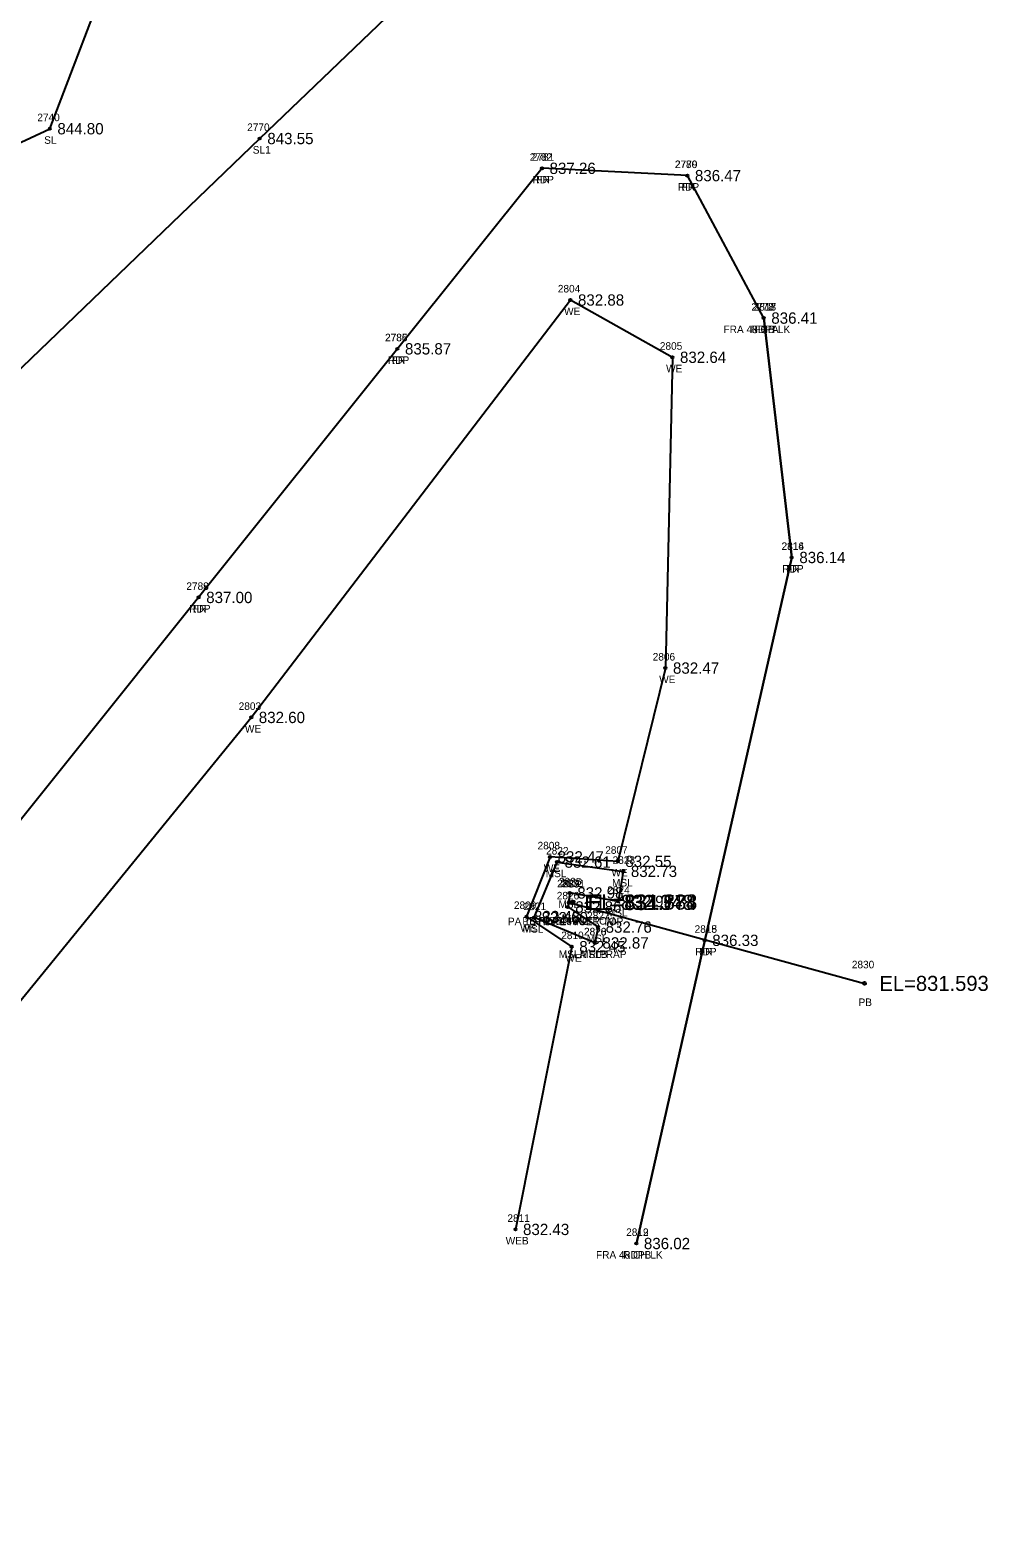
# Model space of a CAD drawing. Extents: x 1622501 to 1626664, y 1117816 to 1121579.
# Drawn here: x 1624205.1 to 1624332.2, y 1119230.1 to 1119430.1 of the extents above; entities that cross this region are included whole.
import ezdxf

# ---------------------------------------------------------------- set-up
doc = ezdxf.new("R2010")
doc.units = 0
for name, color, linetype in [('RD_EX_DR_ErosCtrl', 7, 'Continuous'), ('RD_EX_DR_ErosCtrl_txCode', 7, 'Continuous'), ('RD_EX_DR_Pipe', 7, 'Continuous'), ('RD_EX_DR_Pipe_txCode', 7, 'Continuous'), ('RD_EX_Fence_Other', 7, 'Continuous'), ('RD_EX_Fence_Other_txCode', 7, 'Continuous'), ('RD_EX_H2O', 7, 'Continuous'), ('RD_EX_H2O_txCode', 7, 'Continuous'), ('RD_EX_Misc', 7, 'Continuous'), ('RD_EX_Misc_txCode', 7, 'Continuous'), ('RD_EX_TX_DR_ErosCtrl_ELEV', 7, 'Continuous'), ('RD_EX_TX_Fence_Other_ELEV', 7, 'Continuous'), ('RD_EX_TX_H2O_ELEV', 7, 'Continuous'), ('RD_EX_TX_Misc_ELEV', 7, 'Continuous'), ('RD_EX_TX_VEG_ELEV', 7, 'Continuous'), ('RD_EX_VEG', 7, 'Continuous'), ('RD_EX_VEG_txCode', 7, 'Continuous'), ('RD_SMD_Locator', 7, 'Continuous'), ('RD_TX_Pipe_ElevEX', 7, 'Continuous')]:
    doc.layers.add(name, color=color, linetype=linetype)

msp = doc.modelspace()

# ---------------------------------------------------------------- linework, layer by layer
at = {"layer": 'RD_EX_DR_ErosCtrl'}
for points in [[(1624302.44, 1119391.88), (1624292.3, 1119410.78), (1624273.01, 1119411.75), (1624253.82, 1119387.8), (1624227.44, 1119354.82), (1624195.1, 1119314.42), (1624163.55, 1119274.91), (1624154.7, 1119238.41)], [(1624302.44, 1119391.88), (1624306.16, 1119360.12), (1624294.6, 1119309.33), (1624285.53, 1119269.11)]]:
    msp.add_lwpolyline(points, dxfattribs=at)
at = {"layer": 'RD_EX_DR_Pipe'}
for p, q in [((1624276.64, 1119314.37), (1624315.8, 1119303.62)), ((1624277.08, 1119314.34), (1624277.12, 1119314.42))]:
    msp.add_line(p, q, dxfattribs=at)
at = {"layer": 'RD_EX_Fence_Other'}
for points in [[(1624302.44, 1119391.88), (1624292.3, 1119410.78), (1624273.01, 1119411.75), (1624253.82, 1119387.8), (1624227.44, 1119354.82), (1624195.1, 1119314.42), (1624163.55, 1119274.91), (1624154.7, 1119238.41)], [(1624285.53, 1119269.11), (1624294.6, 1119309.33), (1624306.16, 1119360.12), (1624302.44, 1119391.88)]]:
    msp.add_lwpolyline(points, dxfattribs=at)
at = {"layer": 'RD_EX_H2O'}
msp.add_lwpolyline([(1624167.55, 1119233.49), (1624193.15, 1119288.32), (1624234.42, 1119338.9), (1624276.78, 1119394.28), (1624290.32, 1119386.68), (1624289.39, 1119345.45), (1624283.07, 1119319.81), (1624274.08, 1119320.4), (1624270.95, 1119312.49), (1624276.95, 1119308.49), (1624269.49, 1119270.98)], dxfattribs=at)
at = {"layer": 'RD_EX_Misc'}
msp.add_lwpolyline([(1624280.03, 1119308.99), (1624271.96, 1119312.34), (1624275, 1119319.71), (1624283.8, 1119318.48), (1624283.12, 1119314.5), (1624276.69, 1119315.62), (1624276.42, 1119313.76), (1624280.45, 1119311.09), (1624280.03, 1119308.99)], dxfattribs=at)
at = {"layer": 'RD_EX_VEG'}
for points in [[(1624026.74, 1119127.6), (1624016.42, 1119121.86), (1624013.36, 1119153.03), (1624014.4, 1119182.96), (1624013.69, 1119216.22), (1624005.74, 1119191.57), (1623996.54, 1119192.11), (1623996.35, 1119206.19), (1624010.65, 1119240.85), (1624055.63, 1119286.89), (1624077.57, 1119292.13), (1624083.4, 1119310.78), (1624095.17, 1119323.87), (1624120.25, 1119346.89), (1624143.22, 1119353.08), (1624148.24, 1119373.63), (1624165.13, 1119388.82), (1624182.18, 1119405.12), (1624207.69, 1119417), (1624216.41, 1119439.86), (1624235.4, 1119458.11), (1624268.33, 1119479.61)], [(1624026.74, 1119127.6), (1624028.07, 1119185.57), (1624034.89, 1119207.07), (1624044.23, 1119230.94), (1624073.37, 1119263.11), (1624105.65, 1119294.98), (1624139.38, 1119323.22), (1624173.51, 1119355.27), (1624197.02, 1119378.67), (1624235.55, 1119415.7), (1624281.67, 1119459.87), (1624289.48, 1119467.25), (1624268.33, 1119479.61)]]:
    msp.add_lwpolyline(points, dxfattribs=at)
at = {"layer": 'RD_SMD_Locator'}
for centre, radius in [((1624207.69, 1119417), 0.15), ((1624235.55, 1119415.7), 0.15), ((1624273.01, 1119411.75), 0.15), ((1624273.01, 1119411.75), 0.15), ((1624292.3, 1119410.78), 0.15), ((1624292.3, 1119410.78), 0.15), ((1624276.78, 1119394.28), 0.15), ((1624302.44, 1119391.88), 0.15), ((1624302.44, 1119391.88), 0.15), ((1624302.44, 1119391.88), 0.15), ((1624302.44, 1119391.88), 0.15), ((1624253.82, 1119387.8), 0.15), ((1624253.82, 1119387.8), 0.15), ((1624290.32, 1119386.68), 0.15), ((1624306.16, 1119360.12), 0.15), ((1624306.16, 1119360.12), 0.15), ((1624227.44, 1119354.82), 0.15), ((1624227.44, 1119354.82), 0.15), ((1624289.39, 1119345.45), 0.15), ((1624234.42, 1119338.9), 0.15), ((1624274.08, 1119320.4), 0.15), ((1624275, 1119319.71), 0.15), ((1624283.07, 1119319.81), 0.15), ((1624283.8, 1119318.48), 0.15), ((1624276.69, 1119315.62), 0.15), ((1624276.42, 1119313.76), 0.15), ((1624276.64, 1119314.37), 0.2), ((1624277.08, 1119314.34), 0.2), ((1624277.12, 1119314.42), 0.2), ((1624283.12, 1119314.5), 0.15), ((1624270.95, 1119312.49), 0.15), ((1624271.96, 1119312.34), 0.15), ((1624280.45, 1119311.09), 0.15), ((1624280.03, 1119308.99), 0.15), ((1624280.03, 1119308.99), 0.15), ((1624294.6, 1119309.33), 0.15), ((1624294.6, 1119309.33), 0.15), ((1624276.95, 1119308.49), 0.15), ((1624315.8, 1119303.62), 0.2), ((1624269.49, 1119270.98), 0.15), ((1624285.53, 1119269.11), 0.15), ((1624285.53, 1119269.11), 0.15)]:
    msp.add_circle(centre, radius, dxfattribs=at)

# ---------------------------------------------------------------- texts
at = {"layer": 'RD_EX_DR_ErosCtrl_txCode'}
for s, p in [('2781', (1624271.66, 1119412.75)), ('2779', (1624290.67, 1119411.78)), ('RDP', (1624271.76, 1119409.75)), ('RDP', (1624291.04, 1119408.78)), ('2778', (1624300.81, 1119392.88)), ('2813', (1624301.1, 1119392.88)), ('RDPA', (1624300.7, 1119389.88)), ('RDPA', (1624300.7, 1119389.88)), ('2785', (1624252.19, 1119388.8)), ('RDP', (1624252.57, 1119385.8)), ('2814', (1624304.81, 1119361.12)), ('RDP', (1624304.9, 1119358.12)), ('2788', (1624225.81, 1119355.82)), ('RDP', (1624226.19, 1119352.82)), ('2818', (1624293.26, 1119310.33)), ('RDP', (1624293.35, 1119307.33)), ('2819', (1624284.18, 1119270.11)), ('RDPB', (1624283.8, 1119267.11))]:
    msp.add_text(s, height=1, dxfattribs=at).set_placement(p)
at = {"layer": 'RD_EX_DR_Pipe_txCode'}
for s, p in [('2829', (1624275.01, 1119316.37)), ('2832', (1624275.49, 1119316.42)), ('2831', (1624275.73, 1119316.34)), ('PA 15 HDPE RISER TOP', (1624268.49, 1119311.34)), ('PB RISER BOTTOM', (1624270.4, 1119311.42)), ('PA 15 RC', (1624273.34, 1119311.37)), ('2830', (1624314.13, 1119305.62)), ('PB', (1624315.02, 1119300.62))]:
    msp.add_text(s, height=1, dxfattribs=at).set_placement(p)
at = {"layer": 'RD_EX_Fence_Other_txCode'}
for s, p in [('2782', (1624271.38, 1119412.75)), ('2780', (1624290.63, 1119411.78)), ('FR', (1624272.25, 1119409.75)), ('FR', (1624291.54, 1119408.78)), ('2777', (1624300.81, 1119392.88)), ('2817', (1624301.1, 1119392.88)), ('FRA 48 CH LK', (1624297.1, 1119389.88)), ('FRB', (1624301.22, 1119389.88)), ('2786', (1624252.17, 1119388.8)), ('FR', (1624253.07, 1119385.8)), ('2816', (1624304.79, 1119361.12)), ('FR', (1624305.4, 1119358.12)), ('2789', (1624225.81, 1119355.82)), ('FR', (1624226.68, 1119352.82)), ('2815', (1624293.26, 1119310.33)), ('FR', (1624293.85, 1119307.33)), ('2812', (1624284.18, 1119270.11)), ('FRA 48 CH LK', (1624280.18, 1119267.11))]:
    msp.add_text(s, height=1, dxfattribs=at).set_placement(p)
at = {"layer": 'RD_EX_H2O_txCode'}
for s, p in [('2804', (1624275.11, 1119395.28)), ('WE', (1624275.94, 1119392.28)), ('2805', (1624288.65, 1119387.68)), ('WE', (1624289.48, 1119384.68)), ('2806', (1624287.7, 1119346.45)), ('WE', (1624288.56, 1119343.45)), ('2803', (1624232.75, 1119339.9)), ('WE', (1624233.58, 1119336.9)), ('2808', (1624272.42, 1119321.4)), ('2807', (1624281.4, 1119320.81)), ('WE', (1624273.25, 1119318.4)), ('WE', (1624282.23, 1119317.81)), ('2809', (1624269.28, 1119313.49)), ('WE', (1624270.11, 1119310.49)), ('2810', (1624275.56, 1119309.49)), ('WE', (1624276.11, 1119306.49)), ('2811', (1624268.42, 1119271.98)), ('WEB', (1624268.19, 1119268.98))]:
    msp.add_text(s, height=1, dxfattribs=at).set_placement(p)
at = {"layer": 'RD_EX_Misc_txCode'}
for s, p in [('2822', (1624273.55, 1119320.71)), ('2823', (1624282.38, 1119319.48)), ('MSL', (1624273.5, 1119317.71)), ('2825', (1624275.26, 1119316.62)), ('MSL', (1624282.3, 1119316.48)), ('2826', (1624274.97, 1119314.76)), ('2824', (1624281.67, 1119315.5)), ('2821', (1624270.57, 1119313.34)), ('MSL', (1624275.19, 1119313.62)), ('2827', (1624279, 1119312.09)), ('MSL', (1624281.62, 1119312.5)), ('MSL', (1624270.45, 1119310.34)), ('MSL', (1624274.92, 1119311.76)), ('2820', (1624278.57, 1119309.99)), ('2828', (1624278.59, 1119309.99)), ('MSL', (1624278.95, 1119309.09)), ('MSLA RIPRAP', (1624275.23, 1119306.99)), ('MSLB', (1624278.05, 1119306.99))]:
    msp.add_text(s, height=1, dxfattribs=at).set_placement(p)
at = {"layer": 'RD_EX_TX_DR_ErosCtrl_ELEV'}
for s, p in [('837.26', (1624274.01, 1119411)), ('836.47', (1624293.3, 1119410.03)), ('836.41', (1624303.44, 1119391.13)), ('836.41', (1624303.44, 1119391.13)), ('835.87', (1624254.82, 1119387.05)), ('836.14', (1624307.16, 1119359.37)), ('837.00', (1624228.44, 1119354.07)), ('836.33', (1624295.6, 1119308.58)), ('836.02', (1624286.53, 1119268.36))]:
    msp.add_text(s, height=1.5, dxfattribs=at).set_placement(p)
at = {"layer": 'RD_EX_TX_Fence_Other_ELEV'}
for s, p in [('837.26', (1624274.01, 1119411)), ('836.47', (1624293.3, 1119410.03)), ('836.41', (1624303.44, 1119391.13)), ('836.41', (1624303.44, 1119391.13)), ('835.87', (1624254.82, 1119387.05)), ('836.14', (1624307.16, 1119359.37)), ('837.00', (1624228.44, 1119354.07)), ('836.33', (1624295.6, 1119308.58)), ('836.02', (1624286.53, 1119268.36))]:
    msp.add_text(s, height=1.5, dxfattribs=at).set_placement(p)
at = {"layer": 'RD_EX_TX_H2O_ELEV'}
for s, p in [('832.88', (1624277.78, 1119393.53)), ('832.64', (1624291.32, 1119385.93)), ('832.47', (1624290.39, 1119344.7)), ('832.60', (1624235.42, 1119338.15)), ('832.47', (1624275.08, 1119319.65)), ('832.55', (1624284.07, 1119319.06)), ('832.48', (1624271.95, 1119311.74)), ('832.45', (1624277.95, 1119307.74)), ('832.43', (1624270.49, 1119270.23))]:
    msp.add_text(s, height=1.5, dxfattribs=at).set_placement(p)
at = {"layer": 'RD_EX_TX_Misc_ELEV'}
for s, p in [('832.61', (1624276, 1119318.96)), ('832.73', (1624284.8, 1119317.73)), ('832.98', (1624277.69, 1119314.87)), ('832.99', (1624284.12, 1119313.75)), ('832.60', (1624272.96, 1119311.59)), ('832.86', (1624277.42, 1119313.01)), ('832.76', (1624281.45, 1119310.34)), ('832.87', (1624281.03, 1119308.24)), ('832.87', (1624281.03, 1119308.24))]:
    msp.add_text(s, height=1.5, dxfattribs=at).set_placement(p)
at = {"layer": 'RD_EX_TX_VEG_ELEV'}
for s, p in [('844.80', (1624208.69, 1119416.25)), ('843.55', (1624236.55, 1119414.95))]:
    msp.add_text(s, height=1.5, dxfattribs=at).set_placement(p)
at = {"layer": 'RD_EX_VEG_txCode'}
for s, p in [('2740', (1624206.03, 1119418)), ('2770', (1624233.88, 1119416.7)), ('SL', (1624206.94, 1119415)), ('SL1', (1624234.62, 1119413.7))]:
    msp.add_text(s, height=1, dxfattribs=at).set_placement(p)
at = {"layer": 'RD_TX_Pipe_ElevEX'}
for s, p in [('EL=832.348', (1624278.64, 1119313.37)), ('EL=834.774', (1624279.08, 1119313.34)), ('EL=831.888', (1624279.12, 1119313.42)), ('EL=831.593', (1624317.8, 1119302.62))]:
    msp.add_text(s, height=2, dxfattribs=at).set_placement(p)

doc.saveas('drawing.dxf')
